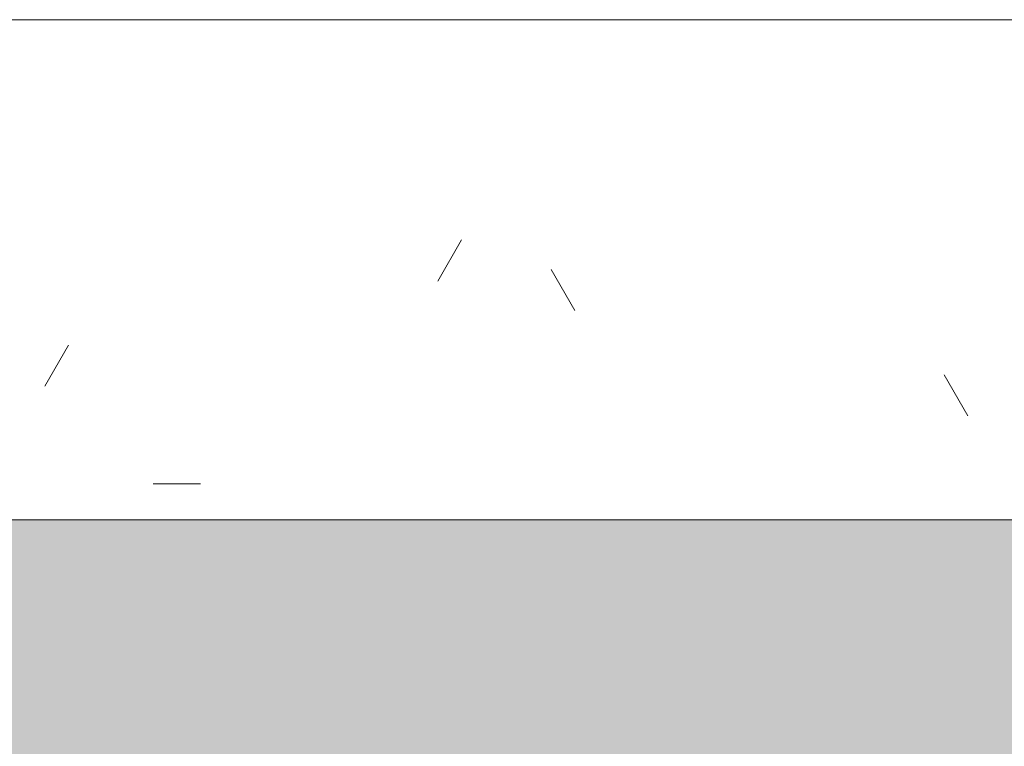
# Model space of a CAD drawing. Header units: millimetres. Extents: x 5980700 to 6194397, y -12939 to 2351883.
# Tile 327 of 587: x 6091030 to 6091725, y -9126 to -8612. Entities that reach past the tile are written whole.
import ezdxf

# ---------------------------------------------------------------- set-up
doc = ezdxf.new("R2010")
doc.units = ezdxf.units.MM
doc.layers.add('A-FLOR-PATT', color=8, linetype='Continuous', lineweight=18)
doc.layers.add('A-WALL', color=113, linetype='Continuous', lineweight=18)
pattern_1 = [(0, (0, 0), (812.8, 203.2), [33.528, -576.072, 33.528, -576.072, -3251.2]), (0, (0, 0), (812.8, 203.2), [-1219.2, 33.528, -1185.672, 33.528, -576.072, -1422.4]), (0, (0, 0), (812.8, 203.2), [-3048, 33.528, -372.872, 33.528, -982.472]), (120, (304.8, 101.6), (-582.3763620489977, 602.3054481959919), [33.52799999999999, -576.0719999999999, 33.52799999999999, -576.0719999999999, -3251.199999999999]), (120, (304.8, 101.6), (-582.3763620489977, 602.3054481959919), [-1219.2, 33.52799999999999, -1185.672, 33.52799999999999, -576.0719999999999, -1422.4]), (120, (304.8, 101.6), (-582.3763620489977, 602.3054481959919), [-3048, 33.52799999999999, -372.8719999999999, 33.52799999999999, -982.4719999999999]), (240, (406.4, 508), (-230.4236379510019, -805.5054481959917), [33.528, -576.072, 33.528, -576.072, -3251.2]), (240, (406.4, 508), (-230.4236379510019, -805.5054481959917), [-1219.2, 33.528, -1185.672, 33.528, -576.072, -1422.4]), (240, (406.4, 508), (-230.4236379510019, -805.5054481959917), [-3048, 33.528, -372.872, 33.528, -982.472])]

# ---------------------------------------------------------------- blocks, each defined once
blk = doc.blocks.new('Paredes 1 - Paredes 1-4516486-PLANTA DE CAIMENTO DE PISOS - 1 PAV_')
at = {"layer": 'A-WALL', "color": 250, "lineweight": 5}
blk.add_line((-4143.616646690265, -8612.326500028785), (1851.383353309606, -8612.326500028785), dxfattribs=at)
blk = doc.blocks.new('BE-PMSa-MOD-ARQ-CONEXAODOFUTURO-EX-000-R_rvt-2-PLANTA DE CAIMENTO DE PISOS - 1 PAV_')
at = {"layer": 'A-FLOR-PATT', "lineweight": 5}
h = blk.add_hatch(dxfattribs=at)
h.set_pattern_fill('FP_2', color=135, style=0, pattern_type=2)
h.set_pattern_definition(pattern_1)
h.paths.add_polyline_path([(-15966.85299915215, 4711.136803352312), (-15966.79158577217, 4712.906868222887), (-15965.57572207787, 4712.3617231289)])
h.paths.add_polyline_path([(3731.201831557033, -10125.84100563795), (14705.38782324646, -10125.84100563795), (14705.38782324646, -9779.8857164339), (14699.38782324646, -9779.8857164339), (14699.38782324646, -9763.237570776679), (14681.68558745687, -9763.757413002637), (14670.96395493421, -9768.482704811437), (14665.88782324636, -9782.570563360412), (14665.88782324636, -9856.278958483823), (14670.73620676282, -9865.068167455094), (14677.45883342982, -9868.493127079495), (14678.38782324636, -9869.242380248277), (14678.38782324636, -9881.040871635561), (14674.14369136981, -9882.10035906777), (14663.09686027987, -9878.012306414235), (14654.32815878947, -9868.57707781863), (14652.0250349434, -9859.981702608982), (14651.89263271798, -9855.737570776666), (14650.88782324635, -9855.737570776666), (14651.89263271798, -9780.737570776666), (14653.73085252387, -9770.127241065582), (14656.87805812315, -9762.851510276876), (14667.13782324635, -9752.591745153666), (14683.38782324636, -9748.237570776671), (14699.38782324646, -9748.237570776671), (14699.38782324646, -9731.58942511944), (14705.38782324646, -9731.58942511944), (14705.38782324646, -9705.737570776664), (14755.38782324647, -9705.737570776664), (14755.38782324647, -9754.737570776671), (14795.38782324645, -9754.737570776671), (14796.02424042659, -9756.737570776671), (14812.38782324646, -9756.737570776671), (14811.36426821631, -9815.737570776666), (14810.34779546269, -9815.737570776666), (14811.47778338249, -9818.1719714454), (14811.43015556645, -9819.291362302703), (14811.44856252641, -9820.918341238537), (14827.38782324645, -9827.197475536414), (14827.38782324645, -10125.84100563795), (21231.38515489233, -10125.84100563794), (21231.38515489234, 5919.158994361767), (12003.88515489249, 5918.472013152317), (12003.8851548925, 5447.158205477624), (12268.88333741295, 5447.158205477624), (12268.88333741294, 4674.158994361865), (15653.88333741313, 4674.158994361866), (15653.88333741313, 5447.158205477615), (15923.88333741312, 5447.158205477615), (15923.88333741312, 4674.158994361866), (19560.40988707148, 4674.158994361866), (19559.83290347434, 4677.196584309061), (19558.62046790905, 4677.180784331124), (19558.93691090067, 4681.184361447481), (19560.40988707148, 4681.202554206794), (19559.83416624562, 4682.57353656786), (19558.03876213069, 4682.57353656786), (19558.93691090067, 4695.251249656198), (19588.00988707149, 4695.197383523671), (19586.88286324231, 4682.548897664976), (19585.40988707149, 4682.548897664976), (19585.98560789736, 4681.195050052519), (19587.19930623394, 4681.15368493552), (19586.88286324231, 4677.184908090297), (19585.41064974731, 4677.065937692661), (19585.98560789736, 4674.158994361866), (19999.38682609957, 4674.158994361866), (19999.38682609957, 5447.158205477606), (20269.38682609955, 5447.158205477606), (20269.38682609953, 4280.731645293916), (20299.38682609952, 4280.731645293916), (20298.51487451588, 1530.731645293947), (20269.38682609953, 1530.731645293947), (20269.38682609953, 1143.558994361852), (20299.38682609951, 1143.558994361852), (20298.51487451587, -1606.441005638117), (20269.38682609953, -1606.441005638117), (20269.38682609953, -2040.191005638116), (20299.38682609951, -2040.191005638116), (20298.51487451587, -4790.191005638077), (20269.38682609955, -4790.191005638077), (20269.38682609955, -5273.941005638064), (20299.38682609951, -5273.941005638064), (20298.51487451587, -8023.941005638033), (20269.38682609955, -8023.941005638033), (20269.38682609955, -9308.841005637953), (19999.38682609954, -9308.841005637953), (19999.38682609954, -8513.84179452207), (19913.3833374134, -8513.84179452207), (19913.3833374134, -8347.825683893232), (19635.38599049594, -8347.979428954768), (19635.38599049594, -8377.825683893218), (16285.38599049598, -8376.953732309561), (16285.38599049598, -8347.825683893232), (15971.88333741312, -8347.979428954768), (15971.88333741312, -8513.841794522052), (15921.38515489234, -8513.841794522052), (15921.38515489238, -9312.594001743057), (15651.38515489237, -9312.594001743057), (15651.38515489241, -8513.841794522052), (15603.38515489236, -8513.841794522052), (15603.38515489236, -8377.825683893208), (12316.88333741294, -8377.825683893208), (12316.88333741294, -8513.841794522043), (12293.88333741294, -8513.841794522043), (12293.88333741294, -9312.594001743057), (11998.88333741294, -9312.594001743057), (11998.88333741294, -8513.841794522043), (11950.88333741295, -8513.841794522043), (11950.88333741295, -8347.825683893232), (11867.63333741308, -8347.979428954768), (11867.63333741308, -8377.82568389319), (8517.633337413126, -8376.953732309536), (8517.633337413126, -8347.825683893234), (8434.383337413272, -8347.97942895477), (8434.383337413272, -8513.841794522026), (8386.383337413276, -8513.841794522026), (8386.383337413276, -9312.594001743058), (8116.383337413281, -9312.594001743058), (8116.383337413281, -9125.841005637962), (2121.38333741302, -9125.841005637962), (2121.38333741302, -9312.594001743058), (1851.383337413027, -9312.594001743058), (1851.383337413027, -9125.841005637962), (-4143.616662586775, -9125.841005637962), (-4143.616662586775, -9312.594001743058), (-4413.616662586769, -9312.594001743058), (-4413.616662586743, -8513.841794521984), (-4461.61666258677, -8513.841794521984), (-4461.61666258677, -8347.825683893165), (-4547.366662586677, -8347.97942895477), (-4547.366662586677, -8377.82568389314), (-7897.366662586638, -8376.953732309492), (-7897.366662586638, -8347.825683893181), (-7983.116662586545, -8347.97942895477), (-7983.116662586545, -8513.841794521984), (-8031.114845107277, -8513.841794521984), (-8031.11484510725, -9308.841005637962), (-8301.11484510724, -9308.841005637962), (-8301.114845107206, -8513.841794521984), (-8349.116662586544, -8513.841794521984), (-8349.116662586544, -8347.825683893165), (-8354.864845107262, -8347.97942895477), (-8354.864845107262, -8377.825683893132), (-11704.86484510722, -8376.953732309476), (-11705.67059857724, -8347.825683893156), (-11710.61666258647, -8347.97942895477), (-11710.61666258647, -8513.841794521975), (-11758.61484510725, -8513.841794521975), (-11758.61484510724, -9308.841005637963), (-12028.61484510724, -9308.841005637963), (-12028.61484510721, -8513.841794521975), (-12076.61666258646, -8513.841794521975), (-12076.61666258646, -8347.82568389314), (-12498.61666258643, -8347.97942895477), (-12498.61666258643, -8377.825683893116), (-15848.61666258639, -8376.953732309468), (-15848.61666258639, -8347.82568389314), (-16270.61666258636, -8347.97942895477), (-16270.61666258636, -8513.841794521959), (-16356.61588608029, -8513.841794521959), (-16356.61588608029, -9308.841005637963), (-16626.61588608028, -9308.841005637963), (-16626.62225526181, -7987.079408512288), (-16656.61588608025, -7987.079408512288), (-16655.7439344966, -5237.07940851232), (-16626.62225526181, -5237.07940851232), (-16626.62225526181, -4803.34100563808), (-16656.61588608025, -4803.34100563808), (-16655.7439344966, -2053.341005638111), (-16626.62225526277, -2053.341005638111), (-16626.62225526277, -1620.841794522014), (-16656.61588608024, -1620.841794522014), (-16655.74393449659, 1129.158205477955), (-16626.62225526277, 1129.158205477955), (-16626.62225526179, 1534.1582054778), (-16656.61588608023, 1534.1582054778), (-16655.75030367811, 4291.658994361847), (-16626.62225526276, 4291.658994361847), (-16626.61588608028, 5479.158994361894), (-16356.61588608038, 5479.158994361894), (-16356.61588608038, 4674.158994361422), (-15971.4658517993, 4674.158994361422), (-15969.32193463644, 4707.054996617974), (-15967.78963012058, 4710.307043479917), (-15962.27373900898, 4714.058684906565), (-15960.94760521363, 4714.652107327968), (-15959.84645306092, 4714.71907505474), (-15959.84645306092, 4715.8252811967), (-15957.766248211, 4715.335026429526), (-15956.67909179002, 4714.508980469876), (-15954.53101014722, 4715.146843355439), (-15948.69801778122, 4712.361723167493), (-15947.69218614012, 4710.313634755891), (-15946.34526303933, 4708.984911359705), (-15944.33196142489, 4698.966261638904), (-15943.76299404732, 4697.905132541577), (-15944.00738434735, 4674.158994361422), (-12028.61666258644, 4674.158994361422), (-12028.6166625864, 5447.158205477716), (-11733.61666258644, 5446.941285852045), (-11733.61666258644, 4674.158994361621), (-8301.114845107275, 4674.158994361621), (-8301.114845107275, 5447.158205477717), (-8031.114845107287, 5447.158205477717), (-8031.114845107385, 5919.158994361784), (-17588.61484510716, 5919.158994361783), (-17588.61484510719, -10125.84100563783), (1375.719287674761, -10125.84100563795)])
h.paths.add_polyline_path([(14665.67045985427, -9780.737570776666), (14665.63226694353, -9779.779781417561), (14665.63226694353, -9780.737570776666)])
h.paths.add_polyline_path([(-16089.65907882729, -8758.105317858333), (-16115.54098333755, -8754.697900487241), (-16139.6590788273, -8744.707858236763), (-16160.36975694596, -8728.81599597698), (-16176.26161920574, -8708.105317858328), (-16186.2516614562, -8683.987222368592), (-16189.65907882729, -8658.105317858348), (-16186.2516614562, -8632.223413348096), (-16176.26161920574, -8608.105317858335), (-16160.36975694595, -8587.394639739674), (-16139.65907882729, -8571.502777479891), (-16115.54098333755, -8561.512735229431), (-16089.65907882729, -8558.105317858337), (-16063.77717431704, -8561.512735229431), (-16039.65907882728, -8571.5027774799), (-16018.94840070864, -8587.394639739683), (-16003.05653844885, -8608.105317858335), (-15993.06649619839, -8632.22341334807), (-15989.6590788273, -8658.105317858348), (-15993.06649619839, -8683.987222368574), (-16003.05653844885, -8708.105317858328), (-16021.19134126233, -8730.537064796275), (-16039.65907882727, -8744.707858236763), (-16063.77717431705, -8754.697900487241)])
h.paths.add_polyline_path([(19732.71217533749, -8754.66845021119), (19706.83027082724, -8751.260990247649), (19682.71217533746, -8741.270823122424), (19660.00862136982, -8722.781563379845), (19646.10963495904, -8704.667825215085), (19636.1195927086, -8680.549428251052), (19632.71217533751, -8648.66439434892), (19632.71217533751, -8622.782813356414), (19636.1195927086, -8596.9012323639), (19646.10963495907, -8572.783438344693), (19662.00149721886, -8552.073019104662), (19682.71217533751, -8536.181355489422), (19706.83027082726, -8526.191438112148), (19732.7121753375, -8522.784063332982), (19758.59407984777, -8526.191438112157), (19782.71217533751, -8536.181355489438), (19803.42285345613, -8552.073019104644), (19819.31471571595, -8572.783438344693), (19829.30475796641, -8596.901232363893), (19832.7121753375, -8628.390346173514), (19832.7121753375, -8654.667200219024), (19827.88084468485, -8683.987101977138), (19816.67739151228, -8708.104895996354), (19803.42285345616, -8725.378762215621), (19782.71217533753, -8741.270823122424), (19758.59407984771, -8751.260990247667)])
h.paths.add_polyline_path([(15648.38515489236, -8468.841794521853), (15650.88333741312, -8468.841794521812), (15650.88333741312, -8347.825683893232), (15648.38515489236, -8347.979428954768)])
h.paths.add_polyline_path([(19588.84766320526, 4677.140991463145), (19587.19930623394, 4677.180784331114), (19588.17837096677, 4681.15368493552)])
h.paths.add_polyline_path([(19556.97211093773, 4677.140991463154), (19558.32440709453, 4678.382155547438), (19558.03965555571, 4677.166762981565), (19557.10244703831, 4677.144137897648)])
h.paths.add_polyline_path([(19572.90988707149, 4728.142336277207), (19572.90988707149, 4726.742336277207), (19573.4626323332, 4727.745209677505)])
h.paths.add_polyline_path([(19575.73176932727, 4695.639950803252), (19572.5677829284, 4696.432937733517), (19568.91630770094, 4696.431447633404), (19559.3482884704, 4696.333664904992), (19559.34828847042, 4718.022372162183), (19562.4254587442, 4722.467653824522), (19569.27606767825, 4726.263934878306), (19567.2700120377, 4727.14852244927), (19574.67880208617, 4727.830632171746), (19576.14512513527, 4726.470898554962), (19576.81805465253, 4726.227816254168), (19583.58719946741, 4722.319648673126), (19587.49536704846, 4715.550503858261), (19587.49536704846, 4707.734168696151), (19586.28070679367, 4704.092336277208), (19585.91122027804, 4696.34719023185), (19576.14512513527, 4695.960088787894)])
h.paths.add_polyline_path([(-15957.766248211, 4718.652107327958), (-15954.53101014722, 4716.980669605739), (-15955.18379838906, 4716.796714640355)])
h.paths.add_polyline_path([(-15960.34869803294, 4716.796714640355), (-15961.00148627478, 4718.082019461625), (-15959.74034676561, 4717.233792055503), (-15960.09391064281, 4716.979769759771)])
h.paths.add_polyline_path([(19732.71217533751, 4730.240264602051), (19706.83027082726, 4733.647681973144), (19682.7121753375, 4743.637724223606), (19662.00149721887, 4759.529586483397), (19646.10963495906, 4780.240264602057), (19636.1195927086, 4804.358360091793), (19632.71217533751, 4830.240264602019), (19636.1195927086, 4856.122169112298), (19646.10963495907, 4880.24026460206), (19662.00149721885, 4900.950942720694), (19682.7121753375, 4916.842804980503), (19706.83027082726, 4926.832847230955), (19732.71217533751, 4930.240264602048), (19758.59407984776, 4926.832847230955), (19782.71217533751, 4916.842804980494), (19803.42285345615, 4900.950942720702), (19819.31471571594, 4880.24026460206), (19829.30475796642, 4856.122169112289), (19832.7121753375, 4830.240264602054), (19829.30475796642, 4804.358360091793), (19819.31471571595, 4780.24026460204), (19803.42285345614, 4759.529586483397), (19782.71217533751, 4743.637724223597), (19758.59407984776, 4733.647681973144)])
h.paths.add_polyline_path([(-16089.65907882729, 4736.408178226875), (-16115.54098333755, 4739.815595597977), (-16139.65907882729, 4749.80563784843), (-16160.36975694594, 4765.697500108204), (-16176.26161920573, 4786.408178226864), (-16186.2516614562, 4810.526273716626), (-16189.65907882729, 4836.408178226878), (-16186.2516614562, 4862.29008273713), (-16176.26161920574, 4886.408178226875), (-16160.36975694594, 4907.118856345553), (-16139.65907882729, 4923.010718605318), (-16115.54098333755, 4933.000760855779), (-16089.65907882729, 4936.408178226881), (-16063.77717431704, 4933.000760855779), (-16039.65907882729, 4923.01071860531), (-16018.9484007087, 4907.118856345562), (-16003.05653844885, 4886.408178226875), (-15993.06649619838, 4862.29008273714), (-15989.6590788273, 4836.408178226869), (-15993.06649619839, 4810.526273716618), (-16003.05653844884, 4786.408178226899), (-16018.94840070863, 4765.69750010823), (-16039.65907882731, 4749.80563784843), (-16063.77717431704, 4739.815595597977)])
h = blk.add_hatch(dxfattribs=at)
h.set_pattern_fill('FP_2', color=71, style=0, pattern_type=2)
h.set_pattern_definition(pattern_1)
h.paths.add_polyline_path([(-4143.616662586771, -8965.84100563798), (1851.383337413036, -8965.84100563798), (1851.383337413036, -8612.326472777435), (-4143.616662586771, -8612.326472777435), (-4143.616662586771, -8730.537064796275)])
h.paths.add_polyline_path([(7264.425647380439, -8965.841005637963), (8116.383337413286, -8965.841005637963), (8116.383337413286, -8526.11989096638), (2121.38333741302, -8526.11989096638), (2121.38333741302, -8965.841005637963), (6331.183046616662, -8965.841005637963)])
h.paths.add_polyline_path([(-4095.616662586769, -8489.810362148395), (1803.383337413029, -8489.810362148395), (1803.383337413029, -8347.825683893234), (1591.385140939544, -8347.97942895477), (1591.385140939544, -8377.825683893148), (-1458.61485906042, -8376.953732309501), (-1458.61485906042, -8347.825683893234), (-1891.114845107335, -8347.97942895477), (-1891.114845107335, -8377.825683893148), (-4041.114845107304, -8376.953732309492), (-4041.114845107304, -8347.825683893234), (-4095.616662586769, -8347.97942895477), (-4095.616662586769, -8468.841794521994)])
at = {"layer": 'A-WALL', "lineweight": 5}
blk.add_hatch(color=9, dxfattribs=at).paths.add_polyline_path([(-3335.245800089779, -9125.841005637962), (1851.383337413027, -9125.841005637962), (1851.383337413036, -8965.84100563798), (-4143.616662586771, -8965.84100563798), (-4143.616662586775, -9125.841005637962)])
at = {"layer": 'A-WALL', "color": 250, "lineweight": 5}
blk.add_line((-4143.616662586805, -8965.84100563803), (1851.38333741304, -8965.84100563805), dxfattribs=at)
blk.add_blockref('Paredes 1 - Paredes 1-4516486-PLANTA DE CAIMENTO DE PISOS - 1 PAV_', (-1.589655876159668e-05, 2.72512435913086e-05), dxfattribs=at)

msp = doc.modelspace()

# ---------------------------------------------------------------- block references
at = {"color": 50, "lineweight": 5}
msp.add_blockref('BE-PMSa-MOD-ARQ-CONEXAODOFUTURO-EX-000-R_rvt-2-PLANTA DE CAIMENTO DE PISOS - 1 PAV_', (6092264.959189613, 0), dxfattribs=at)

doc.saveas('drawing.dxf')
